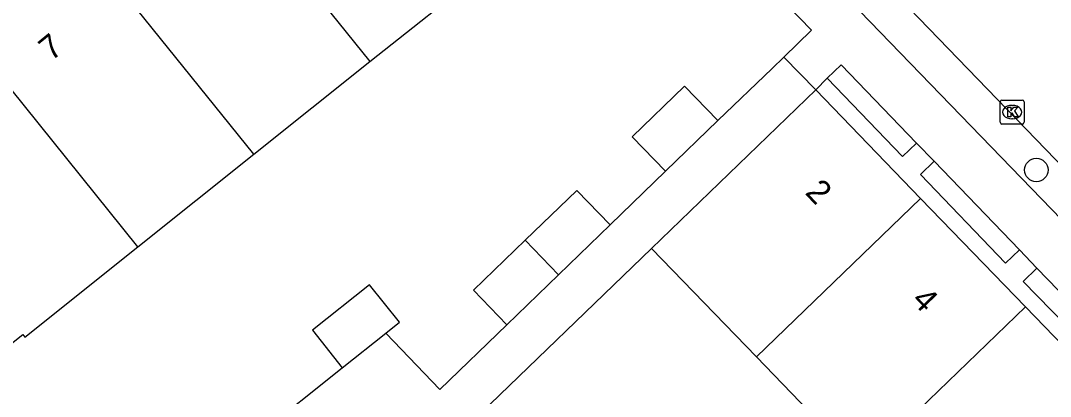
# Model space of a CAD drawing. Extents: x 157466 to 158888, y 383063 to 384677.
# Drawn here: x 158361.01 to 158403.98, y 384067.07 to 384082.77 of the extents above; entities that cross this region are included whole.
import ezdxf

# ---------------------------------------------------------------- set-up
doc = ezdxf.new("R2010")
doc.units = 0
for name, color, linetype in [('IMGEO_Boom', 7, 'Continuous'), ('IMGEO_Hek', 7, 'Continuous'), ('IMGEO_Kolk', 7, 'Continuous'), ('IMGEO_Muur', 7, 'Continuous'), ('IMGEO_Pand', 7, 'Continuous'), ('IMGEO_Pand_nummerreeks', 7, 'Continuous'), ('IMGEO_Rijbaan_lokaal_open', 7, 'Continuous'), ('IMGEO_Voetpad_open', 7, 'Continuous')]:
    doc.layers.add(name, color=color, linetype=linetype)

msp = doc.modelspace()

# ---------------------------------------------------------------- linework, layer by layer
at = {"layer": 'IMGEO_Boom'}
msp.add_circle((158403.393, 384076.528), 0.489, dxfattribs=at)
at = {"layer": 'IMGEO_Hek'}
msp.add_lwpolyline([(158392.851, 384081.242), (158394.187, 384079.869)], dxfattribs=at)
at = {"layer": 'IMGEO_Kolk'}
for p, q in [((158401.883, 384078.52), (158401.883, 384079.372)), ((158401.958, 384079.446), (158402.81, 384079.446)), ((158402.371, 384079.226), (158402.396, 384079.226)), ((158402.884, 384079.372), (158402.884, 384078.52)), ((158402.394, 384078.666), (158402.369, 384078.666)), ((158402.81, 384078.446), (158401.958, 384078.446))]:
    msp.add_line(p, q, dxfattribs=at)
for points in [[(158401.883, 384078.52), (158401.883, 384079.372)], [(158401.958, 384079.446), (158402.81, 384079.446)], [(158402.204, 384079.146), (158402.327, 384079.146), (158402.327, 384078.995), (158402.457, 384079.146), (158402.621, 384079.146), (158402.475, 384078.995), (158402.628, 384078.746), (158402.476, 384078.746), (158402.391, 384078.91), (158402.327, 384078.843), (158402.327, 384078.746), (158402.204, 384078.746), (158402.204, 384079.146)], [(158402.884, 384079.372), (158402.884, 384078.52)], [(158402.81, 384078.446), (158401.958, 384078.446)]]:
    msp.add_lwpolyline(points, dxfattribs=at)
for centre, start, end in [((158401.96, 384079.37), 91.552, 178.448), ((158401.96, 384079.37), 91.552, 178.448), ((158402.808, 384079.37), 1.552, 88.448), ((158402.808, 384079.37), 1.552, 88.448), ((158401.96, 384078.522), 181.552, 268.448), ((158401.96, 384078.522), 181.552, 268.448), ((158402.808, 384078.522), 271.552, 358.448), ((158402.808, 384078.522), 271.552, 358.448)]:
    msp.add_arc(centre, 0.0765, start, end, dxfattribs=at)
for centre, major_axis, ratio, start_param, end_param in [((158402.37, 384078.946), (-0.387, 0.002), 0.722429, 4.712389, 7.853982), ((158402.395, 384078.946), (-0.39, 0.002), 0.717154, 1.570796, 4.712389)]:
    msp.add_ellipse(centre, major_axis=major_axis, ratio=ratio, start_param=start_param, end_param=end_param, dxfattribs=at)
at = {"layer": 'IMGEO_Muur'}
for points in [[(158385.98, 384090.636), (158394.01, 384082.366), (158392.851, 384081.242)], [(158392.851, 384081.242), (158392.364, 384080.769)], [(158380.696, 384065.069), (158379.815, 384065.98), (158387.336, 384073.253)]]:
    msp.add_lwpolyline(points, dxfattribs=at)
at = {"layer": 'IMGEO_Pand'}
for points in [[(158369.066, 384089.14), (158375.582, 384081.054)], [(158370.742, 384077.188), (158364.226, 384085.273)], [(158375.582, 384081.054), (158380.44, 384084.917)], [(158365.904, 384073.323), (158359.387, 384081.409)], [(158370.742, 384077.188), (158375.582, 384081.054)], [(158390.109, 384078.594), (158388.718, 384080.03), (158386.528, 384077.909), (158387.92, 384076.473)], [(158394.187, 384079.869), (158387.336, 384073.253)], [(158398.563, 384075.344), (158394.187, 384079.869)], [(158387.92, 384076.473), (158390.109, 384078.594)], [(158365.904, 384073.323), (158370.742, 384077.188)], [(158385.613, 384074.239), (158384.223, 384075.677), (158382.066, 384073.592)], [(158398.563, 384075.344), (158391.715, 384068.722)], [(158402.938, 384070.818), (158398.563, 384075.344)], [(158383.455, 384072.154), (158385.613, 384074.239)], [(158382.066, 384073.592), (158379.908, 384071.507), (158381.298, 384070.068)], [(158383.455, 384072.154), (158382.066, 384073.592)], [(158359.225, 384068.173), (158361.096, 384069.661), (158361.184, 384069.551), (158365.904, 384073.323)], [(158387.336, 384073.253), (158391.715, 384068.722)], [(158381.298, 384070.068), (158383.455, 384072.154)], [(158376.245, 384069.717), (158376.821, 384070.178), (158375.571, 384071.739), (158373.185, 384069.838), (158374.43, 384068.273)], [(158396.089, 384064.195), (158402.938, 384070.818)], [(158407.314, 384066.292), (158402.938, 384070.818)], [(158374.43, 384068.273), (158376.245, 384069.717)], [(158391.715, 384068.722), (158396.089, 384064.195)]]:
    msp.add_lwpolyline(points, dxfattribs=at)
at = {"layer": 'IMGEO_Rijbaan_lokaal_open'}
for points in [[(158384.682, 384097.171), (158418.428, 384062.244)], [(158390.109, 384078.594), (158392.364, 384080.769), (158392.851, 384081.242)], [(158392.851, 384081.242), (158394.187, 384079.869)], [(158385.613, 384074.239), (158387.92, 384076.473)], [(158387.336, 384073.253), (158379.815, 384065.98), (158380.696, 384065.069), (158382.191, 384063.507)], [(158376.245, 384069.717), (158378.501, 384067.364), (158381.298, 384070.068)], [(158367.39, 384062.646), (158374.43, 384068.273)]]:
    msp.add_lwpolyline(points, dxfattribs=at)
at = {"layer": 'IMGEO_Voetpad_open'}
for points in [[(158415.389, 384063.145), (158385.513, 384094.046)], [(158385.183, 384089.94), (158385.98, 384090.636), (158394.01, 384082.366), (158392.851, 384081.242)], [(158394.671, 384080.361), (158395.245, 384080.922), (158398.387, 384077.65)], [(158394.187, 384079.869), (158394.671, 384080.361)], [(158398.387, 384077.65), (158397.814, 384077.095), (158394.671, 384080.361)], [(158398.387, 384077.65), (158399.124, 384076.892)], [(158402.688, 384073.198), (158402.111, 384072.644), (158398.554, 384076.34), (158399.124, 384076.892)], [(158399.124, 384076.892), (158402.688, 384073.198)], [(158402.688, 384073.198), (158403.419, 384072.433)], [(158406.983, 384068.74), (158406.415, 384068.209), (158402.847, 384071.875), (158403.419, 384072.433)], [(158403.419, 384072.433), (158406.983, 384068.74)]]:
    msp.add_lwpolyline(points, dxfattribs=at)

# ---------------------------------------------------------------- texts
at = {"layer": 'IMGEO_Pand_nummerreeks'}
for s, rotation, p in [('7', 39.2983, (158362.291, 384081.048)), ('2', 313.9715, (158393.708, 384075.553)), ('4', 313.9858, (158398.146, 384071.05))]:
    msp.add_text(s, height=1, rotation=rotation, dxfattribs=at).set_placement(p)

doc.saveas('drawing.dxf')
